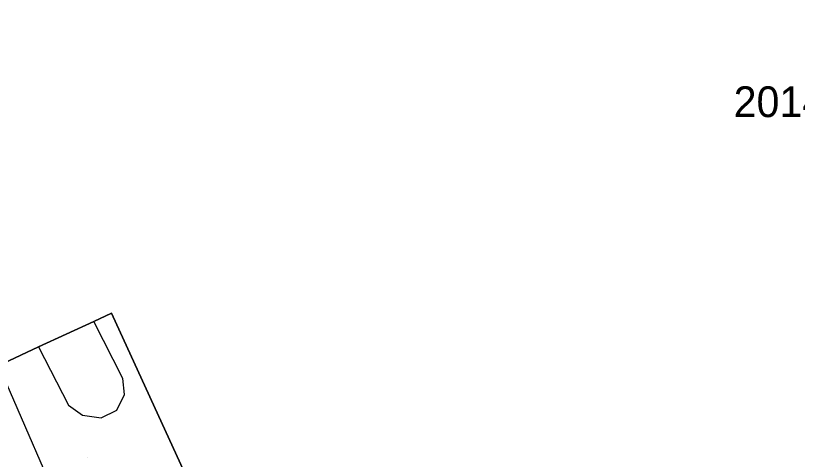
# Model space of a CAD drawing. Extents: x -263423 to -261326, y -1240067 to -1237864.
# Drawn here: x -262303.8 to -262253, y -1239690.8 to -1239662 of the extents above; entities that cross this region are included whole.
import ezdxf

# ---------------------------------------------------------------- set-up
doc = ezdxf.new("R2010")
doc.units = 0
for name, color, linetype in [('body_kn', 7, 'Continuous'), ('kladpar_druhypozemkov', 7, 'Continuous'), ('kladpar_hranice', 7, 'Continuous'), ('kladpar_parcelnecisla', 7, 'Continuous'), ('kladpar_plochy', 7, 'Continuous'), ('tarchy_linie', 7, 'Continuous'), ('zappar_hrandruhpozemk', 7, 'Continuous')]:
    doc.layers.add(name, color=color, linetype=linetype)

msp = doc.modelspace()

# ---------------------------------------------------------------- linework, layer by layer
at = {"layer": 'body_kn'}
for p, q in [((-262297.58, -1239681.3), (-262297.58, -1239681.3)), ((-262297.58, -1239681.3), (-262297.58, -1239681.3)), ((-262298.74, -1239681.84), (-262298.74, -1239681.84)), ((-262302.33, -1239683.5), (-262302.33, -1239683.5)), ((-262302.33, -1239683.5), (-262302.33, -1239683.5)), ((-262296.86, -1239685.55), (-262296.86, -1239685.55)), ((-262296.73, -1239686.6), (-262296.73, -1239686.6)), ((-262300.38, -1239687.28), (-262300.38, -1239687.28)), ((-262297.24, -1239687.6), (-262297.24, -1239687.6)), ((-262299.47, -1239687.93), (-262299.47, -1239687.93)), ((-262298.25, -1239688.1), (-262298.25, -1239688.1))]:
    msp.add_line(p, q, dxfattribs=at)
at = {"layer": 'kladpar_druhypozemkov'}
msp.add_line((-262299.14, -1239690.66), (-262299.14, -1239690.66), dxfattribs=at)
at = {"layer": 'kladpar_hranice'}
for points in [[(-262250.25, -1239701.05), (-262256.13, -1239699.29), (-262261.94, -1239696.38), (-262267.36, -1239692.08), (-262268.19, -1239692.46), (-262264.95, -1239699.28), (-262263.33, -1239702.91), (-262283.38, -1239712.03), (-262285.35, -1239707.86), (-262287.12, -1239704.12), (-262289.86, -1239698.13), (-262297.58, -1239681.3), (-262298.74, -1239681.84), (-262302.33, -1239683.5), (-262306.18, -1239685.29), (-262314.91, -1239665.93), (-262309.12, -1239663.08), (-262311.55, -1239657.83)], [(-262297.58, -1239681.3), (-262289.86, -1239698.13), (-262301.13, -1239703.31), (-262306.05, -1239692.73), (-262307.6, -1239689.41), (-262308.04, -1239688.39), (-262305.37, -1239687.14), (-262306.18, -1239685.29), (-262302.33, -1239683.5), (-262298.74, -1239681.84), (-262297.58, -1239681.3)]]:
    msp.add_lwpolyline(points, dxfattribs=at)
at = {"layer": 'kladpar_plochy'}
msp.add_lwpolyline([(-262250.25, -1239701.05), (-262256.13, -1239699.29), (-262261.94, -1239696.38), (-262267.36, -1239692.08), (-262268.19, -1239692.46), (-262264.95, -1239699.28), (-262263.33, -1239702.91), (-262283.38, -1239712.03), (-262285.35, -1239707.86), (-262287.12, -1239704.12), (-262289.86, -1239698.13), (-262297.58, -1239681.3), (-262298.74, -1239681.84), (-262302.33, -1239683.5), (-262306.18, -1239685.29), (-262314.91, -1239665.93), (-262309.12, -1239663.08), (-262311.55, -1239657.83)], dxfattribs=at)
msp.add_lwpolyline([(-262297.58, -1239681.3), (-262289.86, -1239698.13), (-262301.13, -1239703.31), (-262306.05, -1239692.73), (-262307.6, -1239689.41), (-262308.04, -1239688.39), (-262305.37, -1239687.14), (-262306.18, -1239685.29), (-262302.33, -1239683.5), (-262298.74, -1239681.84)], close=True, dxfattribs=at)
at = {"layer": 'tarchy_linie'}
msp.add_lwpolyline([(-262314.26, -1239646.65), (-262313.49, -1239651.26), (-262314.82, -1239657.08), (-262313.57, -1239665.08), (-262305.2, -1239684.14), (-262298.33, -1239699.92), (-262297.5, -1239708.57), (-262292.9, -1239719.51), (-262287.95, -1239729.73)], dxfattribs=at)
at = {"layer": 'zappar_hrandruhpozemk'}
for p, q in [((-262296.86, -1239685.55), (-262298.74, -1239681.84)), ((-262302.33, -1239683.5), (-262300.38, -1239687.28))]:
    msp.add_line(p, q, dxfattribs=at)
msp.add_lwpolyline([(-262300.38, -1239687.28), (-262299.47, -1239687.93), (-262298.25, -1239688.1), (-262297.24, -1239687.6), (-262296.73, -1239686.6), (-262296.86, -1239685.55)], dxfattribs=at)

# ---------------------------------------------------------------- texts
at = {"layer": 'kladpar_parcelnecisla'}
msp.add_text('2014/4', height=2, dxfattribs=at).set_placement((-262257.099, -1239668.56))

doc.saveas('drawing.dxf')
